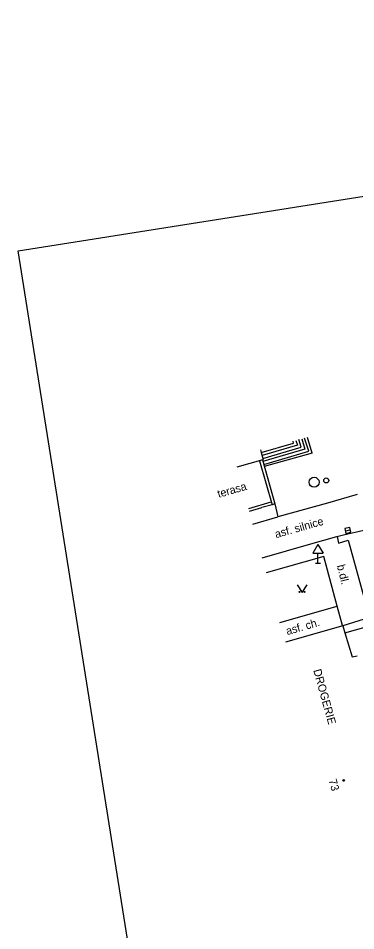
# Model space of a CAD drawing. Extents: x -599098 to -598820, y -1159597 to -1158744.
# Drawn here: x -599097.9 to -599064.2, y -1158835.6 to -1158744.4 of the extents above; entities that cross this region are included whole.
import ezdxf

# ---------------------------------------------------------------- set-up
doc = ezdxf.new("R2010")
doc.units = 0
for name, color, linetype in [('budovy', 7, 'Continuous'), ('dopravní značky semafory', 7, 'Continuous'), ('druh pozemku stromy', 7, 'Continuous'), ('kresba', 7, 'Continuous'), ('mapový rám legenda', 7, 'Continuous'), ('popisy', 7, 'Continuous'), ('popisy budov', 7, 'Continuous'), ('značky IS', 7, 'Continuous')]:
    doc.layers.add(name, color=color, linetype=linetype)

msp = doc.modelspace()

# ---------------------------------------------------------------- linework, layer by layer
at = {"layer": 'budovy'}
for p, q in [((-599073.708, -1158787.532), (-599073.63, -1158787.8)), ((-599073.63, -1158787.8), (-599073.43, -1158788.5)), ((-599076.014, -1158789.22), (-599073.43, -1158788.5)), ((-599065.48, -1158805.11), (-599071.218, -1158806.747)), ((-599065.48, -1158805.11), (-599065.27, -1158805.8)), ((-599065.27, -1158805.8), (-599064.56, -1158808.22)), ((-599064.56, -1158808.22), (-599064.06, -1158808.09))]:
    msp.add_line(p, q, dxfattribs=at)
msp.add_circle((-599065.396, -1158820.559), 0.0875, dxfattribs=at)
at = {"layer": 'dopravní značky semafory'}
for p, q in [((-599067.96, -1158796.994), (-599068.46, -1158797.86)), ((-599067.96, -1158796.994), (-599067.46, -1158797.86)), ((-599068.46, -1158797.86), (-599067.46, -1158797.86)), ((-599067.96, -1158798.86), (-599067.96, -1158797.86)), ((-599068.21, -1158798.86), (-599067.71, -1158798.86))]:
    msp.add_line(p, q, dxfattribs=at)
at = {"layer": 'druh pozemku stromy'}
msp.add_lwpolyline([(-599070.046, -1158801.011), (-599069.546, -1158801.761), (-599069.046, -1158801.011)], dxfattribs=at)
for centre in [(-599069.796, -1158801.711), (-599069.296, -1158801.711)]:
    msp.add_circle(centre, 0.05, dxfattribs=at)
at = {"layer": 'kresba'}
for p, q in [((-599070.162, -1158786.578), (-599070.01, -1158787.06)), ((-599069.64, -1158787.26), (-599069.878, -1158786.501)), ((-599069.584, -1158786.422), (-599069.26, -1158787.46)), ((-599068.88, -1158787.66), (-599069.293, -1158786.344)), ((-599068.535, -1158787.84), (-599069.02, -1158786.27)), ((-599073.63, -1158787.8), (-599070.39, -1158786.85)), ((-599070.01, -1158787.06), (-599073.55, -1158788.08)), ((-599073.47, -1158788.37), (-599069.64, -1158787.26)), ((-599069.26, -1158787.46), (-599073.46, -1158788.69)), ((-599070.39, -1158786.85), (-599070.451, -1158786.656)), ((-599073.38, -1158788.97), (-599068.88, -1158787.66)), ((-599068.535, -1158787.84), (-599073.324, -1158789.188)), ((-599073.8, -1158788.603), (-599072.552, -1158793.002)), ((-599073.512, -1158788.523), (-599072.264, -1158792.92)), ((-599064.04, -1158791.97), (-599067.01, -1158792.85)), ((-599074.876, -1158793.381), (-599072.64, -1158792.73)), ((-599072.273, -1158792.927), (-599072.552, -1158793.002)), ((-599072.26, -1158792.92), (-599071.97, -1158794.23)), ((-599067.01, -1158792.85), (-599071.97, -1158794.23)), ((-599074.806, -1158793.635), (-599073.553, -1158793.277)), ((-599072.552, -1158793.002), (-599073.553, -1158793.277)), ((-599074.45, -1158794.937), (-599071.97, -1158794.23)), ((-599065.42, -1158796.01), (-599063.39, -1158795.54)), ((-599068.68, -1158796.919), (-599066.07, -1158796.18)), ((-599066.07, -1158796.18), (-599065.42, -1158796.01)), ((-599066.06, -1158796.19), (-599065.9, -1158796.86)), ((-599065.9, -1158796.86), (-599064.94, -1158796.55)), ((-599064.94, -1158796.55), (-599062.82, -1158804.27)), ((-599073.526, -1158798.314), (-599068.68, -1158796.919)), ((-599067.39, -1158798.18), (-599073.121, -1158799.794)), ((-599066.03, -1158803.15), (-599067.39, -1158798.18)), ((-599071.757, -1158804.777), (-599066.03, -1158803.15)), ((-599065.52, -1158805.08), (-599066.03, -1158803.15)), ((-599062.82, -1158804.27), (-599065.48, -1158805.11)), ((-599065.27, -1158805.8), (-599061.89, -1158804.85))]:
    msp.add_line(p, q, dxfattribs=at)
at = {"layer": 'mapový rám legenda'}
for p, q in [((-599097.883, -1158767.619), (-598951.211, -1158744.389)), ((-599081.457, -1158871.327), (-599097.883, -1158767.619))]:
    msp.add_line(p, q, dxfattribs=at)
at = {"layer": 'značky IS'}
msp.add_line((-599065.224, -1158795.625), (-599064.736, -1158795.515), dxfattribs=at)
msp.add_lwpolyline([(-599065.169, -1158795.87), (-599064.681, -1158795.76), (-599064.791, -1158795.271), (-599065.279, -1158795.381)], close=True, dxfattribs=at)
for centre, radius in [((-599068.35, -1158790.76), 0.5), ((-599067.134, -1158790.577), 0.25)]:
    msp.add_circle(centre, radius, dxfattribs=at)

# ---------------------------------------------------------------- texts
at = {"layer": 'popisy'}
for s, rotation, p in [('terasa', 16.23395, (-599077.871, -1158792.326)), ('asf. silnice', 15.75229, (-599072.145, -1158796.349)), ('b.dl.', 284.13093, (-599066.084, -1158799.09)), ('asf. ch.', 15.86071, (-599071.032, -1158806.035)), ('DROGERIE', 285.52692, (-599068.437, -1158809.548))]:
    msp.add_text(s, height=0.8, rotation=rotation, dxfattribs=at).set_placement(p)
at = {"layer": 'popisy budov'}
msp.add_text('73', height=0.8, rotation=285.40575, dxfattribs=at).set_placement((-599066.899, -1158820.536))

doc.saveas('drawing.dxf')
